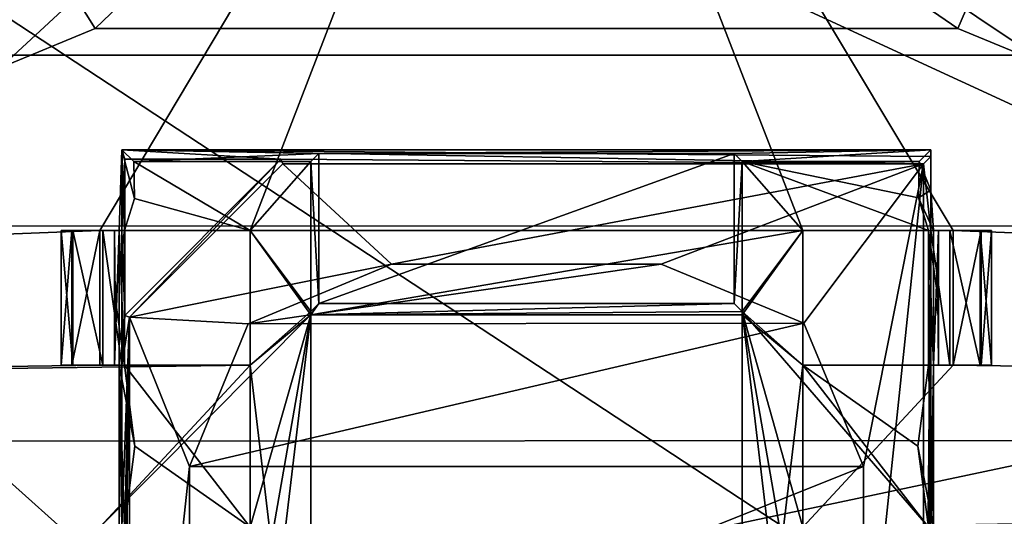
# Model space of a CAD drawing. Header units: millimetres. Extents: x -78 to 78, y -78 to 78.
# Tile 377 of 449: x -1.88 to 1.77, y 66.29 to 68.13. Entities that reach past the tile are written whole.
import ezdxf

# ---------------------------------------------------------------- set-up
doc = ezdxf.new("R2010")
doc.units = ezdxf.units.MM
doc.header["$LTSCALE"] = 41.718519
for name, color, linetype in [('10', 7, 'CONTINUOUS'), ('1041', 7, 'CONTINUOUS'), ('1058', 7, 'CONTINUOUS'), ('1077', 7, 'CONTINUOUS'), ('1128', 7, 'CONTINUOUS'), ('1745', 7, 'CONTINUOUS'), ('1769', 7, 'CONTINUOUS'), ('262', 7, 'CONTINUOUS'), ('2704', 7, 'CONTINUOUS'), ('2720', 7, 'CONTINUOUS'), ('2728', 7, 'CONTINUOUS'), ('2848', 7, 'CONTINUOUS'), ('2859', 7, 'CONTINUOUS'), ('2883', 7, 'CONTINUOUS'), ('2907', 7, 'CONTINUOUS'), ('2911', 7, 'CONTINUOUS'), ('2933', 7, 'CONTINUOUS'), ('2934', 7, 'CONTINUOUS'), ('2935', 7, 'CONTINUOUS'), ('2939', 7, 'CONTINUOUS'), ('2940', 7, 'CONTINUOUS'), ('2941', 7, 'CONTINUOUS'), ('2963', 7, 'CONTINUOUS'), ('2964', 7, 'CONTINUOUS'), ('2965', 7, 'CONTINUOUS'), ('2968', 7, 'CONTINUOUS'), ('2969', 7, 'CONTINUOUS'), ('2988', 7, 'CONTINUOUS'), ('2989', 7, 'CONTINUOUS'), ('2991', 7, 'CONTINUOUS'), ('3015', 7, 'CONTINUOUS'), ('3016', 7, 'CONTINUOUS'), ('3017', 7, 'CONTINUOUS'), ('3038', 7, 'CONTINUOUS'), ('3039', 7, 'CONTINUOUS'), ('3041', 7, 'CONTINUOUS'), ('3043', 7, 'CONTINUOUS'), ('3060', 7, 'CONTINUOUS'), ('3065', 7, 'CONTINUOUS'), ('3066', 7, 'CONTINUOUS'), ('3067', 7, 'CONTINUOUS'), ('3068', 7, 'CONTINUOUS'), ('3069', 7, 'CONTINUOUS'), ('3090', 7, 'CONTINUOUS'), ('3093', 7, 'CONTINUOUS'), ('3094', 7, 'CONTINUOUS'), ('3096', 7, 'CONTINUOUS'), ('3119', 7, 'CONTINUOUS'), ('3121', 7, 'CONTINUOUS'), ('3147', 7, 'CONTINUOUS'), ('3172', 7, 'CONTINUOUS'), ('3173', 7, 'CONTINUOUS'), ('985', 7, 'CONTINUOUS')]:
    doc.layers.add(name, color=color, linetype=linetype)

msp = doc.modelspace()

# ---------------------------------------------------------------- linework, layer by layer
at = {"layer": '10', "linetype": 'CONTINUOUS'}
for points in [[(-35.7207, 67.3652, -2), (-24.8716, 72.0796, -2), (12.9863, 67.3679, -2), (-35.7207, 67.3652, -2)], [(12.9863, 67.3679, -2), (-24.8716, 72.0796, -2), (13.9692, 69.1945, -2), (12.9863, 67.3679, -2)], [(12.1176, 64.5267, -2), (-35.7207, 67.3652, -2), (12.9863, 67.3679, -2), (12.1176, 64.5267, -2)], [(-2.1202, 62.1222, -2), (-35.7207, 67.3652, -2), (0, 63, -2), (-2.1202, 62.1222, -2)], [(0, 63, -2), (-35.7207, 67.3652, -2), (12.2508, 63.4403, -2), (0, 63, -2)], [(-35.7207, 67.3652, -2), (12.1176, 64.5267, -2), (12.5431, 64.3966, -2), (-35.7207, 67.3652, -2)], [(12.2508, 63.4403, -2), (-35.7207, 67.3652, -2), (12.5431, 64.3966, -2), (12.2508, 63.4403, -2)]]:
    msp.add_3dface(points, dxfattribs=at)
at = {"layer": '1041', "color": 7, "linetype": 'CONTINUOUS'}
for points in [[(1.6, 68.1, 22.2), (1.9535, 67.9535, 22.2), (1.6, 68.1, 23.2), (1.6, 68.1, 22.2)], [(1.6, 68.1, 23.2), (1.9535, 67.9535, 22.2), (1.9535, 67.9535, 23.2), (1.6, 68.1, 23.2)]]:
    msp.add_3dface(points, dxfattribs=at)
at = {"layer": '1058', "color": 7, "linetype": 'CONTINUOUS'}
for points in [[(-1.6, 68.1, 22.2), (1.6, 68.1, 22.2), (-1.6, 68.1, 23.2), (-1.6, 68.1, 22.2)], [(-1.6, 68.1, 23.2), (1.6, 68.1, 22.2), (1.6, 68.1, 23.2), (-1.6, 68.1, 23.2)]]:
    msp.add_3dface(points, dxfattribs=at)
at = {"layer": '1077', "color": 7, "linetype": 'CONTINUOUS'}
for points in [[(-1.9535, 67.9535, 22.2), (-1.6, 68.1, 22.2), (-1.9535, 67.9535, 23.2), (-1.9535, 67.9535, 22.2)], [(-1.9535, 67.9535, 23.2), (-1.6, 68.1, 22.2), (-1.6, 68.1, 23.2), (-1.9535, 67.9535, 23.2)]]:
    msp.add_3dface(points, dxfattribs=at)
at = {"layer": '1128', "color": 7, "linetype": 'CONTINUOUS'}
for points in [[(-4.0117, 71.9406, 22.2), (4.0117, 71.9406, 22.2), (1.9535, 67.9535, 22.2), (-4.0117, 71.9406, 22.2)], [(-1.9535, 67.9535, 22.2), (-4.0117, 71.9406, 22.2), (-1.6, 68.1, 22.2), (-1.9535, 67.9535, 22.2)], [(-1.6, 68.1, 22.2), (-4.0117, 71.9406, 22.2), (1.6, 68.1, 22.2), (-1.6, 68.1, 22.2)], [(1.6, 68.1, 22.2), (-4.0117, 71.9406, 22.2), (1.9535, 67.9535, 22.2), (1.6, 68.1, 22.2)]]:
    msp.add_3dface(points, dxfattribs=at)
at = {"layer": '1745', "linetype": 'CONTINUOUS'}
for points in [[(2.0882, 57.7341, 28.7), (-7.9703, 75.9162, 28.7), (-8.651, 57.1209, 28.7), (2.0882, 57.7341, 28.7)], [(15.8595, 74.6681, 28.7), (-7.9703, 75.9162, 28.7), (2.0882, 57.7341, 28.7), (15.8595, 74.6681, 28.7)]]:
    msp.add_3dface(points, dxfattribs=at)
at = {"layer": '1769', "linetype": 'CONTINUOUS'}
for points in [[(8.0269, 64.9432, 26.2), (-9.0657, 72.8331, 26.2), (-7.8026, 74.2075, 26.2), (8.0269, 64.9432, 26.2)], [(9.0657, 72.8331, 26.2), (8.0269, 64.9432, 26.2), (-7.8026, 74.2075, 26.2), (9.0657, 72.8331, 26.2)], [(-8.0269, 64.9432, 26.2), (-9.0657, 72.8331, 26.2), (5.3362, 59.9118, 26.2), (-8.0269, 64.9432, 26.2)], [(-9.0657, 72.8331, 26.2), (8.0269, 64.9432, 26.2), (7.1402, 62.1851, 26.2), (-9.0657, 72.8331, 26.2)], [(-9.0657, 72.8331, 26.2), (7.1402, 62.1851, 26.2), (5.3362, 59.9118, 26.2), (-9.0657, 72.8331, 26.2)]]:
    msp.add_3dface(points, dxfattribs=at)
at = {"layer": '262', "linetype": 'CONTINUOUS'}
for points in [[(-8.414, 69.4139, 2), (-9, 68, 2), (8.4139, 69.414, 2), (-8.414, 69.4139, 2)], [(8.4139, 69.414, 2), (-9, 68, 2), (9, 68, 2), (8.4139, 69.414, 2)], [(9, 68, 2), (-9, 68, 2), (-1.8654, 65.7022, 2), (9, 68, 2)], [(-1.8654, 65.7022, 2), (-9, 68, 2), (-4.8502, 63.531, 2), (-1.8654, 65.7022, 2)], [(1.8192, 65.7172, 2), (9, 68, 2), (-1.8654, 65.7022, 2), (1.8192, 65.7172, 2)]]:
    msp.add_3dface(points, dxfattribs=at)
at = {"layer": '2704', "linetype": 'CONTINUOUS'}
for points in [[(-0.0039, 69.9993, 21.67), (-21.6345, 66.5724, 21.67), (-1.5819, 67.35, 21.67), (-0.0039, 69.9993, 21.67)], [(-1.025, 67.35, 21.67), (-0.0039, 69.9993, 21.67), (-1.5819, 67.35, 21.67), (-1.025, 67.35, 21.67)], [(-0.0039, 69.9993, 21.67), (-1.025, 67.35, 21.67), (1.025, 67.35, 21.67), (-0.0039, 69.9993, 21.67)], [(21.6494, 66.5675, 21.67), (-0.0039, 69.9993, 21.67), (1.5819, 67.35, 21.67), (21.6494, 66.5675, 21.67)], [(1.5819, 67.35, 21.67), (-0.0039, 69.9993, 21.67), (1.025, 67.35, 21.67), (1.5819, 67.35, 21.67)], [(-1.5819, 67.35, 21.67), (-21.6345, 66.5724, 21.67), (-1.5819, 66.85, 21.67), (-1.5819, 67.35, 21.67)], [(-0.8, 67.0377, 21.67), (-1.025, 67.35, 21.67), (-1.025, 66.85, 21.67), (-0.8, 67.0377, 21.67)], [(-1.025, 67.35, 21.67), (-0.8, 67.0377, 21.67), (1.025, 67.35, 21.67), (-1.025, 67.35, 21.67)], [(-0.8, 67.0377, 21.67), (0.8, 67.0377, 21.67), (1.025, 67.35, 21.67), (-0.8, 67.0377, 21.67)], [(1.025, 67.35, 21.67), (0.8, 67.0377, 21.67), (1.025, 66.85, 21.67), (1.025, 67.35, 21.67)], [(21.6494, 66.5675, 21.67), (1.5819, 67.35, 21.67), (1.5819, 66.85, 21.67), (21.6494, 66.5675, 21.67)], [(-0.8, 67.0377, 21.67), (-1.025, 66.85, 21.67), (-1.5819, 66.25, 21.67), (-0.8, 67.0377, 21.67)], [(-1.025, 66.25, 21.67), (-0.8, 67.0377, 21.67), (-1.5819, 66.25, 21.67), (-1.025, 66.25, 21.67)], [(-0.8, 64.9622, 21.67), (-0.8, 67.0377, 21.67), (-1.025, 65.15, 21.67), (-0.8, 64.9622, 21.67)], [(-1.025, 65.15, 21.67), (-0.8, 67.0377, 21.67), (-1.025, 65.75, 21.67), (-1.025, 65.15, 21.67)], [(-1.025, 65.75, 21.67), (-0.8, 67.0377, 21.67), (-1.025, 66.25, 21.67), (-1.025, 65.75, 21.67)], [(0.8, 67.0377, 21.67), (0.8, 64.9622, 21.67), (1.025, 66.85, 21.67), (0.8, 67.0377, 21.67)], [(-1.5819, 66.85, 21.67), (-21.6345, 66.5724, 21.67), (-1.025, 66.85, 21.67), (-1.5819, 66.85, 21.67)], [(-1.025, 66.85, 21.67), (-21.6345, 66.5724, 21.67), (-1.5819, 66.25, 21.67), (-1.025, 66.85, 21.67)], [(0.8, 64.9622, 21.67), (1.025, 66.25, 21.67), (1.025, 66.85, 21.67), (0.8, 64.9622, 21.67)], [(1.025, 66.25, 21.67), (21.6494, 66.5675, 21.67), (1.5819, 66.85, 21.67), (1.025, 66.25, 21.67)], [(1.025, 66.85, 21.67), (1.025, 66.25, 21.67), (1.5819, 66.85, 21.67), (1.025, 66.85, 21.67)], [(-1.5819, 66.25, 21.67), (-21.6345, 66.5724, 21.67), (-15.9035, 65.4645, 21.67), (-1.5819, 66.25, 21.67)], [(1.5819, 66.25, 21.67), (21.6494, 66.5675, 21.67), (1.025, 66.25, 21.67), (1.5819, 66.25, 21.67)], [(1.5819, 65.75, 21.67), (21.6494, 66.5675, 21.67), (1.5819, 66.25, 21.67), (1.5819, 65.75, 21.67)], [(21.6494, 66.5675, 21.67), (1.5819, 65.75, 21.67), (15.9035, 65.4645, 21.67), (21.6494, 66.5675, 21.67)]]:
    msp.add_3dface(points, dxfattribs=at)
at = {"layer": '2720', "linetype": 'CONTINUOUS'}
for points in [[(-21.6495, 66.5675, 20.074), (0.0038, 69.9993, 20.074), (21.6343, 66.5724, 20.074), (-21.6495, 66.5675, 20.074)], [(-21.6495, 66.5675, 20.074), (21.6343, 66.5724, 20.074), (10.8681, 61.5473, 20.074), (-21.6495, 66.5675, 20.074)], [(-10.8403, 61.5523, 20.074), (-21.6495, 66.5675, 20.074), (10.8681, 61.5473, 20.074), (-10.8403, 61.5523, 20.074)]]:
    msp.add_3dface(points, dxfattribs=at)
at = {"layer": '2728', "linetype": 'CONTINUOUS'}
for points in [[(-21.6345, 66.5724, 21.67), (-0.0039, 69.9993, 21.67), (-21.6495, 66.5675, 20.074), (-21.6345, 66.5724, 21.67)], [(-21.6495, 66.5675, 20.074), (-0.0039, 69.9993, 21.67), (0.0038, 69.9993, 20.074), (-21.6495, 66.5675, 20.074)], [(-0.0039, 69.9993, 21.67), (21.6494, 66.5675, 21.67), (0.0038, 69.9993, 20.074), (-0.0039, 69.9993, 21.67)], [(0.0038, 69.9993, 20.074), (21.6494, 66.5675, 21.67), (21.6343, 66.5724, 20.074), (0.0038, 69.9993, 20.074)]]:
    msp.add_3dface(points, dxfattribs=at)
at = {"layer": '2848', "linetype": 'CONTINUOUS'}
for points in [[(0.8, 64.95, 21.845), (0.8, 67.0377, 21.67), (0.8, 67.05, 21.845), (0.8, 64.95, 21.845)], [(0.8, 64.9622, 21.67), (0.8, 67.0377, 21.67), (0.8, 64.95, 21.845), (0.8, 64.9622, 21.67)]]:
    msp.add_3dface(points, dxfattribs=at)
at = {"layer": '2859', "linetype": 'CONTINUOUS'}
for points in [[(-0.8, 67.0377, 21.67), (-0.8, 64.9622, 21.67), (-0.8, 67.05, 21.845), (-0.8, 67.0377, 21.67)], [(-0.8, 64.9622, 21.67), (-0.8, 64.95, 21.845), (-0.8, 67.05, 21.845), (-0.8, 64.9622, 21.67)]]:
    msp.add_3dface(points, dxfattribs=at)
at = {"layer": '2883', "linetype": 'CONTINUOUS'}
for points in [[(0.8, 67.05, 21.845), (-0.8, 67.0377, 21.67), (0.7703, 67.0797, 22.27), (0.8, 67.05, 21.845)], [(-0.8, 67.0377, 21.67), (-0.8, 67.05, 21.845), (-0.7703, 67.0797, 22.27), (-0.8, 67.0377, 21.67)], [(0.7703, 67.0797, 22.27), (-0.8, 67.0377, 21.67), (-0.7703, 67.0797, 22.27), (0.7703, 67.0797, 22.27)], [(0.8, 67.0377, 21.67), (-0.8, 67.0377, 21.67), (0.8, 67.05, 21.845), (0.8, 67.0377, 21.67)]]:
    msp.add_3dface(points, dxfattribs=at)
at = {"layer": '2907', "linetype": 'CONTINUOUS'}
for points in [[(-1.025, 66.85, 21.67), (-1.025, 67.35, 21.67), (-1.025, 66.85, 21.845), (-1.025, 66.85, 21.67)], [(-1.025, 67.35, 21.67), (-1.025, 67.35, 21.845), (-1.025, 66.85, 21.845), (-1.025, 67.35, 21.67)]]:
    msp.add_3dface(points, dxfattribs=at)
at = {"layer": '2911', "linetype": 'CONTINUOUS'}
for points in [[(0.8, 67.6062, 21.845), (0.7703, 67.0797, 22.27), (0.7703, 67.636, 22.27), (0.8, 67.6062, 21.845)], [(0.8, 67.05, 21.845), (0.7703, 67.0797, 22.27), (0.8, 67.6062, 21.845), (0.8, 67.05, 21.845)]]:
    msp.add_3dface(points, dxfattribs=at)
at = {"layer": '2933', "linetype": 'CONTINUOUS'}
for points in [[(1.5819, 66.85, 21.67), (1.5819, 67.35, 21.67), (1.6862, 67.35, 21.7623), (1.5819, 66.85, 21.67)], [(1.6861, 66.85, 21.7623), (1.5819, 66.85, 21.67), (1.6862, 67.35, 21.7623), (1.6861, 66.85, 21.7623)], [(1.725, 66.85, 21.896), (1.6861, 66.85, 21.7623), (1.725, 67.35, 21.896), (1.725, 66.85, 21.896)], [(1.725, 67.35, 21.896), (1.6861, 66.85, 21.7623), (1.6862, 67.35, 21.7623), (1.725, 67.35, 21.896)]]:
    msp.add_3dface(points, dxfattribs=at)
at = {"layer": '2934', "linetype": 'CONTINUOUS'}
for points in [[(-1.4909, 66.85, 21.8612), (-1.725, 66.85, 21.896), (-1.6862, 66.85, 21.7623), (-1.4909, 66.85, 21.8612)], [(-1.725, 66.85, 21.896), (-1.4909, 66.85, 21.8612), (-1.5281, 66.85, 22.1544), (-1.725, 66.85, 21.896)], [(-1.725, 66.85, 22.421), (-1.725, 66.85, 21.896), (-1.5281, 66.85, 22.1544), (-1.725, 66.85, 22.421)], [(-1.6828, 66.85, 22.5598), (-1.725, 66.85, 22.421), (-1.5099, 66.85, 22.4493), (-1.6828, 66.85, 22.5598)], [(-1.5099, 66.85, 22.4493), (-1.725, 66.85, 22.421), (-1.5281, 66.85, 22.1544), (-1.5099, 66.85, 22.4493)], [(-1.5819, 66.85, 21.67), (-1.025, 66.85, 21.845), (-1.6862, 66.85, 21.7623), (-1.5819, 66.85, 21.67)], [(-1.025, 66.85, 21.845), (-1.4909, 66.85, 21.8612), (-1.6862, 66.85, 21.7623), (-1.025, 66.85, 21.845)], [(-1.5, 66.85, 22.6698), (-1.5707, 66.85, 22.652), (-1.6828, 66.85, 22.5598), (-1.5, 66.85, 22.6698)], [(-1.5, 66.85, 22.6698), (-1.6828, 66.85, 22.5598), (-1.5099, 66.85, 22.4493), (-1.5, 66.85, 22.6698)], [(-1.5819, 66.85, 21.67), (-1.025, 66.85, 21.67), (-1.025, 66.85, 21.845), (-1.5819, 66.85, 21.67)]]:
    msp.add_3dface(points, dxfattribs=at)
at = {"layer": '2935', "linetype": 'CONTINUOUS'}
for points in [[(-1.5281, 67.35, 22.1557), (-1.4907, 67.35, 21.8612), (-1.725, 67.35, 21.896), (-1.5281, 67.35, 22.1557)], [(-1.725, 67.35, 21.896), (-1.4907, 67.35, 21.8612), (-1.6861, 67.35, 21.7623), (-1.725, 67.35, 21.896)], [(-1.5099, 67.35, 22.4493), (-1.5281, 67.35, 22.1557), (-1.725, 67.35, 22.421), (-1.5099, 67.35, 22.4493)], [(-1.6828, 67.35, 22.5598), (-1.5099, 67.35, 22.4493), (-1.725, 67.35, 22.421), (-1.6828, 67.35, 22.5598)], [(-1.725, 67.35, 22.421), (-1.5281, 67.35, 22.1557), (-1.725, 67.35, 21.896), (-1.725, 67.35, 22.421)], [(-1.025, 67.35, 21.67), (-1.5819, 67.35, 21.67), (-1.6861, 67.35, 21.7623), (-1.025, 67.35, 21.67)], [(-1.025, 67.35, 21.845), (-1.025, 67.35, 21.67), (-1.6861, 67.35, 21.7623), (-1.025, 67.35, 21.845)], [(-1.4907, 67.35, 21.8612), (-1.025, 67.35, 21.845), (-1.6861, 67.35, 21.7623), (-1.4907, 67.35, 21.8612)], [(-1.5707, 67.35, 22.652), (-1.5099, 67.35, 22.4493), (-1.6828, 67.35, 22.5598), (-1.5707, 67.35, 22.652)], [(-1.5, 67.35, 22.6698), (-1.5099, 67.35, 22.4493), (-1.5707, 67.35, 22.652), (-1.5, 67.35, 22.6698)]]:
    msp.add_3dface(points, dxfattribs=at)
at = {"layer": '2939', "linetype": 'CONTINUOUS'}
for points in [[(0.7703, 67.0797, 22.27), (-0.7703, 67.0797, 22.27), (0.7703, 67.636, 22.27), (0.7703, 67.0797, 22.27)], [(0.7703, 67.636, 22.27), (-0.7703, 67.0797, 22.27), (-0.7703, 67.636, 22.27), (0.7703, 67.636, 22.27)]]:
    msp.add_3dface(points, dxfattribs=at)
at = {"layer": '2940', "linetype": 'CONTINUOUS'}
for points in [[(-1.4563, 67.6062, 21.845), (-0.8, 67.6062, 21.845), (-1.025, 67.35, 21.845), (-1.4563, 67.6062, 21.845)], [(-1.4541, 67.4689, 21.845), (-1.4563, 67.6062, 21.845), (-1.025, 67.35, 21.845), (-1.4541, 67.4689, 21.845)], [(-0.8, 67.6062, 21.845), (-0.8, 67.05, 21.845), (-1.025, 67.35, 21.845), (-0.8, 67.6062, 21.845)], [(-1.4907, 67.35, 21.8612), (-1.4541, 67.4689, 21.845), (-1.025, 67.35, 21.845), (-1.4907, 67.35, 21.8612)], [(-1.025, 67.35, 21.845), (-0.8, 67.05, 21.845), (-1.025, 66.85, 21.845), (-1.025, 67.35, 21.845)], [(-0.8, 67.05, 21.845), (-0.8, 64.95, 21.845), (-1.025, 66.85, 21.845), (-0.8, 67.05, 21.845)], [(-1.4909, 66.85, 21.8612), (-1.025, 66.85, 21.845), (-1.025, 66.25, 21.845), (-1.4909, 66.85, 21.8612)], [(-1.452, 66.55, 21.845), (-1.4909, 66.85, 21.8612), (-1.025, 66.25, 21.845), (-1.452, 66.55, 21.845)], [(-1.025, 66.85, 21.845), (-0.8, 64.95, 21.845), (-1.025, 66.25, 21.845), (-1.025, 66.85, 21.845)], [(-1.4907, 66.25, 21.845), (-1.452, 66.55, 21.845), (-1.025, 66.25, 21.845), (-1.4907, 66.25, 21.845)]]:
    msp.add_3dface(points, dxfattribs=at)
at = {"layer": '2941', "linetype": 'CONTINUOUS'}
for points in [[(1.025, 67.35, 21.845), (0.8, 67.05, 21.845), (0.8, 67.6062, 21.845), (1.025, 67.35, 21.845)], [(1.4563, 67.6062, 21.845), (1.4541, 67.471, 21.845), (0.8, 67.6062, 21.845), (1.4563, 67.6062, 21.845)], [(1.4541, 67.471, 21.845), (1.4909, 67.35, 21.845), (0.8, 67.6062, 21.845), (1.4541, 67.471, 21.845)], [(1.4909, 67.35, 21.845), (1.025, 67.35, 21.845), (0.8, 67.6062, 21.845), (1.4909, 67.35, 21.845)], [(1.025, 66.85, 21.845), (0.8, 67.05, 21.845), (1.025, 67.35, 21.845), (1.025, 66.85, 21.845)], [(0.8, 64.95, 21.845), (0.8, 67.05, 21.845), (1.025, 65.15, 21.845), (0.8, 64.95, 21.845)], [(0.8, 67.05, 21.845), (1.4909, 66.25, 21.8612), (1.025, 66.25, 21.845), (0.8, 67.05, 21.845)], [(1.4909, 66.25, 21.8612), (0.8, 67.05, 21.845), (1.025, 66.85, 21.845), (1.4909, 66.25, 21.8612)], [(1.025, 65.15, 21.845), (0.8, 67.05, 21.845), (1.025, 65.75, 21.845), (1.025, 65.15, 21.845)], [(1.025, 65.75, 21.845), (0.8, 67.05, 21.845), (1.025, 66.25, 21.845), (1.025, 65.75, 21.845)], [(1.4907, 66.85, 21.845), (1.452, 66.5499, 21.845), (1.025, 66.85, 21.845), (1.4907, 66.85, 21.845)], [(1.452, 66.5499, 21.845), (1.4909, 66.25, 21.8612), (1.025, 66.85, 21.845), (1.452, 66.5499, 21.845)]]:
    msp.add_3dface(points, dxfattribs=at)
at = {"layer": '2963', "linetype": 'CONTINUOUS'}
for points in [[(1.025, 66.85, 21.67), (1.5819, 66.85, 21.67), (1.6861, 66.85, 21.7623), (1.025, 66.85, 21.67)], [(1.025, 66.85, 21.845), (1.025, 66.85, 21.67), (1.6861, 66.85, 21.7623), (1.025, 66.85, 21.845)], [(1.4907, 66.85, 21.845), (1.025, 66.85, 21.845), (1.6861, 66.85, 21.7623), (1.4907, 66.85, 21.845)], [(1.5281, 66.85, 22.1557), (1.4907, 66.85, 21.845), (1.725, 66.85, 21.896), (1.5281, 66.85, 22.1557)], [(1.725, 66.85, 21.896), (1.4907, 66.85, 21.845), (1.6861, 66.85, 21.7623), (1.725, 66.85, 21.896)], [(1.5, 66.85, 22.6698), (1.5099, 66.85, 22.4493), (1.5707, 66.85, 22.652), (1.5, 66.85, 22.6698)], [(1.5099, 66.85, 22.4493), (1.5281, 66.85, 22.1557), (1.725, 66.85, 22.421), (1.5099, 66.85, 22.4493)], [(1.5707, 66.85, 22.652), (1.5099, 66.85, 22.4493), (1.6828, 66.85, 22.5598), (1.5707, 66.85, 22.652)], [(1.6828, 66.85, 22.5598), (1.5099, 66.85, 22.4493), (1.725, 66.85, 22.421), (1.6828, 66.85, 22.5598)], [(1.725, 66.85, 22.421), (1.5281, 66.85, 22.1557), (1.725, 66.85, 21.896), (1.725, 66.85, 22.421)]]:
    msp.add_3dface(points, dxfattribs=at)
at = {"layer": '2964', "linetype": 'CONTINUOUS'}
for points in [[(1.5819, 67.35, 21.67), (1.025, 67.35, 21.67), (1.025, 67.35, 21.845), (1.5819, 67.35, 21.67)], [(1.5819, 67.35, 21.67), (1.025, 67.35, 21.845), (1.6862, 67.35, 21.7623), (1.5819, 67.35, 21.67)], [(1.025, 67.35, 21.845), (1.4909, 67.35, 21.845), (1.6862, 67.35, 21.7623), (1.025, 67.35, 21.845)], [(1.4909, 67.35, 21.845), (1.725, 67.35, 21.896), (1.6862, 67.35, 21.7623), (1.4909, 67.35, 21.845)], [(1.725, 67.35, 21.896), (1.4909, 67.35, 21.845), (1.5281, 67.35, 22.1542), (1.725, 67.35, 21.896)], [(1.5099, 67.35, 22.4493), (1.5, 67.35, 22.6698), (1.6828, 67.35, 22.5598), (1.5099, 67.35, 22.4493)], [(1.6828, 67.35, 22.5598), (1.5, 67.35, 22.6698), (1.5707, 67.35, 22.652), (1.6828, 67.35, 22.5598)], [(1.725, 67.35, 22.421), (1.5099, 67.35, 22.4493), (1.6828, 67.35, 22.5598), (1.725, 67.35, 22.421)], [(1.5099, 67.35, 22.4493), (1.725, 67.35, 22.421), (1.5281, 67.35, 22.1542), (1.5099, 67.35, 22.4493)], [(1.725, 67.35, 22.421), (1.725, 67.35, 21.896), (1.5281, 67.35, 22.1542), (1.725, 67.35, 22.421)]]:
    msp.add_3dface(points, dxfattribs=at)
at = {"layer": '2965', "linetype": 'CONTINUOUS'}
for points in [[(-1.725, 67.35, 21.896), (-1.6861, 67.35, 21.7623), (-1.725, 66.85, 21.896), (-1.725, 67.35, 21.896)], [(-1.725, 66.85, 21.896), (-1.6861, 67.35, 21.7623), (-1.6862, 66.85, 21.7623), (-1.725, 66.85, 21.896)], [(-1.5819, 67.35, 21.67), (-1.5819, 66.85, 21.67), (-1.6862, 66.85, 21.7623), (-1.5819, 67.35, 21.67)], [(-1.6861, 67.35, 21.7623), (-1.5819, 67.35, 21.67), (-1.6862, 66.85, 21.7623), (-1.6861, 67.35, 21.7623)]]:
    msp.add_3dface(points, dxfattribs=at)
at = {"layer": '2968', "linetype": 'CONTINUOUS'}
for points in [[(-0.7703, 67.0797, 22.27), (-0.8, 67.6062, 21.845), (-0.7703, 67.636, 22.27), (-0.7703, 67.0797, 22.27)], [(-0.7703, 67.0797, 22.27), (-0.8, 67.05, 21.845), (-0.8, 67.6062, 21.845), (-0.7703, 67.0797, 22.27)]]:
    msp.add_3dface(points, dxfattribs=at)
at = {"layer": '2969', "linetype": 'CONTINUOUS'}
for points in [[(-1.4563, 67.6062, 21.845), (-1.5, 67.65, 22.47), (-0.7703, 67.636, 22.27), (-1.4563, 67.6062, 21.845)], [(-1.5, 67.65, 22.47), (1.5, 67.65, 22.47), (-0.7703, 67.636, 22.27), (-1.5, 67.65, 22.47)], [(-0.8, 67.6062, 21.845), (-1.4563, 67.6062, 21.845), (-0.7703, 67.636, 22.27), (-0.8, 67.6062, 21.845)], [(1.5, 67.65, 22.47), (0.7703, 67.636, 22.27), (-0.7703, 67.636, 22.27), (1.5, 67.65, 22.47)], [(1.5, 67.65, 22.47), (0.8, 67.6062, 21.845), (0.7703, 67.636, 22.27), (1.5, 67.65, 22.47)], [(1.5, 67.65, 22.47), (1.4563, 67.6062, 21.845), (0.8, 67.6062, 21.845), (1.5, 67.65, 22.47)]]:
    msp.add_3dface(points, dxfattribs=at)
at = {"layer": '2988', "linetype": 'CONTINUOUS'}
for points in [[(1.025, 67.35, 21.67), (1.025, 66.85, 21.67), (1.025, 67.35, 21.845), (1.025, 67.35, 21.67)], [(1.025, 66.85, 21.67), (1.025, 66.85, 21.845), (1.025, 67.35, 21.845), (1.025, 66.85, 21.67)]]:
    msp.add_3dface(points, dxfattribs=at)
at = {"layer": '2989', "linetype": 'CONTINUOUS'}
for points in [[(-1.725, 67.35, 22.421), (-1.725, 67.35, 21.896), (-1.725, 66.85, 22.421), (-1.725, 67.35, 22.421)], [(-1.725, 67.35, 21.896), (-1.725, 66.85, 21.896), (-1.725, 66.85, 22.421), (-1.725, 67.35, 21.896)]]:
    msp.add_3dface(points, dxfattribs=at)
at = {"layer": '2991', "linetype": 'CONTINUOUS'}
for points in [[(1.5, 67.65, 22.47), (1.4993, 67.5, 22.46), (1.4563, 67.6062, 21.845), (1.5, 67.65, 22.47)], [(1.4563, 67.6062, 21.845), (1.4993, 67.5, 22.46), (1.4541, 67.471, 21.845), (1.4563, 67.6062, 21.845)], [(1.4993, 67.5, 22.46), (1.5099, 67.35, 22.4493), (1.4541, 67.471, 21.845), (1.4993, 67.5, 22.46)], [(1.4541, 67.471, 21.845), (1.5099, 67.35, 22.4493), (1.4909, 67.35, 21.845), (1.4541, 67.471, 21.845)], [(1.4909, 67.35, 21.845), (1.5099, 66.85, 22.4493), (1.4907, 66.85, 21.845), (1.4909, 67.35, 21.845)], [(1.5099, 67.35, 22.4493), (1.5099, 66.85, 22.4493), (1.4909, 67.35, 21.845), (1.5099, 67.35, 22.4493)], [(1.4907, 66.85, 21.845), (1.5099, 66.25, 22.4493), (1.452, 66.5499, 21.845), (1.4907, 66.85, 21.845)], [(1.5099, 66.85, 22.4493), (1.5099, 66.25, 22.4493), (1.4907, 66.85, 21.845), (1.5099, 66.85, 22.4493)], [(1.452, 66.5499, 21.845), (1.5099, 66.25, 22.4493), (1.4909, 66.25, 21.8612), (1.452, 66.5499, 21.845)]]:
    msp.add_3dface(points, dxfattribs=at)
at = {"layer": '3015', "linetype": 'CONTINUOUS'}
for points in [[(1.5281, 67.35, 22.1542), (1.4909, 67.35, 21.845), (1.525, 67.1, 21.9003), (1.5281, 67.35, 22.1542)], [(1.5099, 66.85, 22.4493), (1.5099, 67.35, 22.4493), (1.5281, 67.35, 22.1542), (1.5099, 66.85, 22.4493)], [(1.5281, 66.85, 22.1557), (1.5099, 66.85, 22.4493), (1.5281, 67.35, 22.1542), (1.5281, 66.85, 22.1557)], [(1.5281, 66.85, 22.1557), (1.5281, 67.35, 22.1542), (1.525, 67.1, 21.9003), (1.5281, 66.85, 22.1557)], [(1.4907, 66.85, 21.845), (1.5281, 66.85, 22.1557), (1.525, 67.1, 21.9003), (1.4907, 66.85, 21.845)]]:
    msp.add_3dface(points, dxfattribs=at)
at = {"layer": '3016', "linetype": 'CONTINUOUS'}
for points in [[(1.725, 66.85, 22.421), (1.725, 66.85, 21.896), (1.725, 67.35, 22.421), (1.725, 66.85, 22.421)], [(1.725, 66.85, 21.896), (1.725, 67.35, 21.896), (1.725, 67.35, 22.421), (1.725, 66.85, 21.896)]]:
    msp.add_3dface(points, dxfattribs=at)
at = {"layer": '3017', "linetype": 'CONTINUOUS'}
for points in [[(-1.6828, 67.35, 22.5598), (-1.725, 67.35, 22.421), (-1.6828, 66.85, 22.5598), (-1.6828, 67.35, 22.5598)], [(-1.725, 67.35, 22.421), (-1.725, 66.85, 22.421), (-1.6828, 66.85, 22.5598), (-1.725, 67.35, 22.421)], [(-1.5707, 67.35, 22.652), (-1.6828, 67.35, 22.5598), (-1.5707, 66.85, 22.652), (-1.5707, 67.35, 22.652)], [(-1.5707, 66.85, 22.652), (-1.6828, 67.35, 22.5598), (-1.6828, 66.85, 22.5598), (-1.5707, 66.85, 22.652)]]:
    msp.add_3dface(points, dxfattribs=at)
at = {"layer": '3038', "linetype": 'CONTINUOUS'}
for points in [[(-1.5, 67.35, 22.6698), (-1.5707, 67.35, 22.652), (-1.5, 66.85, 22.6698), (-1.5, 67.35, 22.6698)], [(-1.5707, 67.35, 22.652), (-1.5707, 66.85, 22.652), (-1.5, 66.85, 22.6698), (-1.5707, 67.35, 22.652)]]:
    msp.add_3dface(points, dxfattribs=at)
at = {"layer": '3039', "linetype": 'CONTINUOUS'}
for points in [[(-1.4907, 67.35, 21.8612), (-1.5281, 67.35, 22.1557), (-1.525, 67.1, 21.9003), (-1.4907, 67.35, 21.8612)], [(-1.5281, 67.35, 22.1557), (-1.5099, 67.35, 22.4493), (-1.5281, 66.85, 22.1544), (-1.5281, 67.35, 22.1557)], [(-1.5099, 67.35, 22.4493), (-1.5099, 66.85, 22.4493), (-1.5281, 66.85, 22.1544), (-1.5099, 67.35, 22.4493)], [(-1.5281, 67.35, 22.1557), (-1.5281, 66.85, 22.1544), (-1.525, 67.1, 21.9003), (-1.5281, 67.35, 22.1557)], [(-1.5281, 66.85, 22.1544), (-1.4909, 66.85, 21.8612), (-1.525, 67.1, 21.9003), (-1.5281, 66.85, 22.1544)]]:
    msp.add_3dface(points, dxfattribs=at)
at = {"layer": '3041', "linetype": 'CONTINUOUS'}
for points in [[(1.5, 66.85, 22.6698), (1.5, 66.25, 22.6698), (1.5099, 66.85, 22.4493), (1.5, 66.85, 22.6698)], [(1.5, 66.25, 22.6698), (1.5099, 66.25, 22.4493), (1.5099, 66.85, 22.4493), (1.5, 66.25, 22.6698)]]:
    msp.add_3dface(points, dxfattribs=at)
at = {"layer": '3043', "linetype": 'CONTINUOUS'}
for points in [[(-1.5, 67.65, 22.47), (-1.4907, 67.35, 21.8612), (-1.5099, 67.35, 22.4493), (-1.5, 67.65, 22.47)], [(-1.4563, 67.6062, 21.845), (-1.4541, 67.4689, 21.845), (-1.5, 67.65, 22.47), (-1.4563, 67.6062, 21.845)], [(-1.4541, 67.4689, 21.845), (-1.4907, 67.35, 21.8612), (-1.5, 67.65, 22.47), (-1.4541, 67.4689, 21.845)], [(-1.4907, 67.35, 21.8612), (-1.4909, 66.85, 21.8612), (-1.5099, 67.35, 22.4493), (-1.4907, 67.35, 21.8612)], [(-1.5099, 67.35, 22.4493), (-1.4909, 66.85, 21.8612), (-1.5099, 66.85, 22.4493), (-1.5099, 67.35, 22.4493)], [(-1.4909, 66.85, 21.8612), (-1.452, 66.55, 21.845), (-1.5099, 66.85, 22.4493), (-1.4909, 66.85, 21.8612)], [(-1.452, 66.55, 21.845), (-1.4907, 66.25, 21.845), (-1.5099, 66.85, 22.4493), (-1.452, 66.55, 21.845)], [(-1.5099, 66.85, 22.4493), (-1.4907, 66.25, 21.845), (-1.5099, 66.25, 22.4513), (-1.5099, 66.85, 22.4493)]]:
    msp.add_3dface(points, dxfattribs=at)
at = {"layer": '3060', "linetype": 'CONTINUOUS'}
for points in [[(-1.5, 66.25, 22.6698), (-1.5, 66.85, 22.6698), (-1.5099, 66.25, 22.4513), (-1.5, 66.25, 22.6698)], [(-1.5, 66.85, 22.6698), (-1.5099, 66.85, 22.4493), (-1.5099, 66.25, 22.4513), (-1.5, 66.85, 22.6698)]]:
    msp.add_3dface(points, dxfattribs=at)
at = {"layer": '3065', "linetype": 'CONTINUOUS'}
msp.add_3dface([(1.4909, 67.35, 21.845), (1.4907, 66.85, 21.845), (1.525, 67.1, 21.9003), (1.4909, 67.35, 21.845)], dxfattribs=at)
at = {"layer": '3066', "linetype": 'CONTINUOUS'}
for points in [[(1.5707, 66.85, 22.652), (1.6828, 66.85, 22.5598), (1.5707, 67.35, 22.652), (1.5707, 66.85, 22.652)], [(1.6828, 66.85, 22.5598), (1.6828, 67.35, 22.5598), (1.5707, 67.35, 22.652), (1.6828, 66.85, 22.5598)], [(1.6828, 66.85, 22.5598), (1.725, 66.85, 22.421), (1.6828, 67.35, 22.5598), (1.6828, 66.85, 22.5598)], [(1.725, 66.85, 22.421), (1.725, 67.35, 22.421), (1.6828, 67.35, 22.5598), (1.725, 66.85, 22.421)]]:
    msp.add_3dface(points, dxfattribs=at)
at = {"layer": '3067', "linetype": 'CONTINUOUS'}
msp.add_3dface([(-1.4909, 66.85, 21.8612), (-1.4907, 67.35, 21.8612), (-1.525, 67.1, 21.9003), (-1.4909, 66.85, 21.8612)], dxfattribs=at)
at = {"layer": '3068', "linetype": 'CONTINUOUS'}
for points in [[(-1.5, 67.35, 22.6698), (-1.5, 67.65, 22.67), (-1.5099, 67.35, 22.4493), (-1.5, 67.35, 22.6698)], [(-1.5, 67.65, 22.67), (-1.5, 67.65, 22.47), (-1.5099, 67.35, 22.4493), (-1.5, 67.65, 22.67)]]:
    msp.add_3dface(points, dxfattribs=at)
at = {"layer": '3069', "linetype": 'CONTINUOUS'}
for points in [[(1.5, 67.625, 22.67), (1.4721, 67.597, 23.47), (1.5, 67.35, 22.6698), (1.5, 67.625, 22.67)], [(1.4721, 67.597, 23.47), (1.4721, 64.4029, 23.47), (1.5, 67.35, 22.6698), (1.4721, 67.597, 23.47)], [(1.5, 67.35, 22.6698), (1.4721, 64.4029, 23.47), (1.5, 66.85, 22.6698), (1.5, 67.35, 22.6698)], [(1.5, 66.85, 22.6698), (1.4721, 64.4029, 23.47), (1.5, 66.25, 22.6698), (1.5, 66.85, 22.6698)]]:
    msp.add_3dface(points, dxfattribs=at)
at = {"layer": '3090', "linetype": 'CONTINUOUS'}
for points in [[(-1.5, 67.65, 22.67), (-1.5, 67.35, 22.6698), (-1.4895, 67.6145, 22.97), (-1.5, 67.65, 22.67)], [(-1.4895, 67.6145, 22.97), (-1.5, 67.35, 22.6698), (-1.4895, 67.0354, 22.97), (-1.4895, 67.6145, 22.97)], [(-1.5, 67.35, 22.6698), (-1.5, 66.85, 22.6698), (-1.4895, 67.0354, 22.97), (-1.5, 67.35, 22.6698)], [(-1.5, 66.85, 22.6698), (-1.4721, 67.0282, 23.47), (-1.4895, 67.0354, 22.97), (-1.5, 66.85, 22.6698)], [(-1.5, 65.15, 22.6698), (-1.5, 64.65, 22.6698), (-1.4721, 67.0282, 23.47), (-1.5, 65.15, 22.6698)], [(-1.5, 65.15, 22.6698), (-1.4721, 67.0282, 23.47), (-1.5, 65.75, 22.6698), (-1.5, 65.15, 22.6698)], [(-1.4721, 67.0282, 23.47), (-1.5, 64.65, 22.6698), (-1.4721, 64.4029, 23.47), (-1.4721, 67.0282, 23.47)], [(-1.5, 65.75, 22.6698), (-1.4721, 67.0282, 23.47), (-1.5, 66.25, 22.6698), (-1.5, 65.75, 22.6698)], [(-1.5, 66.25, 22.6698), (-1.4721, 67.0282, 23.47), (-1.5, 66.85, 22.6698), (-1.5, 66.25, 22.6698)]]:
    msp.add_3dface(points, dxfattribs=at)
at = {"layer": '3093', "linetype": 'CONTINUOUS'}
for points in [[(1.5, 66.85, 22.6698), (1.5707, 66.85, 22.652), (1.5, 67.35, 22.6698), (1.5, 66.85, 22.6698)], [(1.5707, 66.85, 22.652), (1.5707, 67.35, 22.652), (1.5, 67.35, 22.6698), (1.5707, 66.85, 22.652)]]:
    msp.add_3dface(points, dxfattribs=at)
at = {"layer": '3094', "linetype": 'CONTINUOUS'}
for points in [[(1.5, 67.65, 22.47), (1.5, 67.35, 22.6698), (1.4993, 67.5, 22.46), (1.5, 67.65, 22.47)], [(1.5, 67.625, 22.67), (1.5, 67.35, 22.6698), (1.5, 67.65, 22.47), (1.5, 67.625, 22.67)], [(1.4993, 67.5, 22.46), (1.5, 67.35, 22.6698), (1.5099, 67.35, 22.4493), (1.4993, 67.5, 22.46)]]:
    msp.add_3dface(points, dxfattribs=at)
at = {"layer": '3096', "linetype": 'CONTINUOUS'}
for points in [[(-1.5, 67.65, 22.67), (1.5, 67.625, 22.67), (-1.5, 67.65, 22.47), (-1.5, 67.65, 22.67)], [(-1.5, 67.65, 22.47), (1.5, 67.625, 22.67), (1.5, 67.65, 22.47), (-1.5, 67.65, 22.47)]]:
    msp.add_3dface(points, dxfattribs=at)
at = {"layer": '3119', "linetype": 'CONTINUOUS'}
for points in [[(-0.9032, 67.597, 23.47), (-1.4721, 67.0282, 23.47), (-0.5, 67.225, 23.47), (-0.9032, 67.597, 23.47)], [(1.4721, 67.597, 23.47), (-0.9032, 67.597, 23.47), (-0.5, 67.225, 23.47), (1.4721, 67.597, 23.47)], [(0.5, 67.225, 23.47), (1.4721, 67.597, 23.47), (-0.5, 67.225, 23.47), (0.5, 67.225, 23.47)], [(1.029, 67.0066, 23.47), (1.4721, 67.597, 23.47), (0.5, 67.225, 23.47), (1.029, 67.0066, 23.47)], [(1.25, 66.475, 23.47), (1.4721, 67.597, 23.47), (1.029, 67.0066, 23.47), (1.25, 66.475, 23.47)], [(1.4721, 64.4029, 23.47), (1.4721, 67.597, 23.47), (1.25, 65.475, 23.47), (1.4721, 64.4029, 23.47)], [(1.25, 65.475, 23.47), (1.4721, 67.597, 23.47), (1.25, 66.475, 23.47), (1.25, 65.475, 23.47)], [(-0.5, 67.225, 23.47), (-1.4721, 67.0282, 23.47), (-1.0317, 67.0039, 23.47), (-0.5, 67.225, 23.47)], [(-1.4721, 67.0282, 23.47), (-1.4721, 64.4029, 23.47), (-1.25, 66.475, 23.47), (-1.4721, 67.0282, 23.47)], [(-1.4721, 67.0282, 23.47), (-1.25, 66.475, 23.47), (-1.0317, 67.0039, 23.47), (-1.4721, 67.0282, 23.47)], [(-1.25, 66.475, 23.47), (-1.4721, 64.4029, 23.47), (-1.25, 65.475, 23.47), (-1.25, 66.475, 23.47)]]:
    msp.add_3dface(points, dxfattribs=at)
at = {"layer": '3121', "linetype": 'CONTINUOUS'}
for points in [[(1.029, 67.0066, 23.47), (0.5, 67.225, 23.47), (-1.0317, 67.0039, 23.47), (1.029, 67.0066, 23.47)], [(0.5, 67.225, 23.47), (-0.5, 67.225, 23.47), (-1.0317, 67.0039, 23.47), (0.5, 67.225, 23.47)], [(-1.25, 66.475, 23.47), (1.25, 66.475, 23.47), (1.029, 67.0066, 23.47), (-1.25, 66.475, 23.47)], [(-1.25, 66.475, 23.47), (1.029, 67.0066, 23.47), (-1.0317, 67.0039, 23.47), (-1.25, 66.475, 23.47)], [(-1.25, 66.475, 23.47), (-1.25, 65.475, 23.47), (1.25, 66.475, 23.47), (-1.25, 66.475, 23.47)], [(-1.25, 65.475, 23.47), (1.25, 65.475, 23.47), (1.25, 66.475, 23.47), (-1.25, 65.475, 23.47)]]:
    msp.add_3dface(points, dxfattribs=at)
at = {"layer": '3147', "linetype": 'CONTINUOUS'}
for points in [[(-1.4895, 67.0354, 22.97), (-1.4721, 67.0282, 23.47), (-0.9105, 67.6145, 22.97), (-1.4895, 67.0354, 22.97)], [(-0.9105, 67.6145, 22.97), (-1.4721, 67.0282, 23.47), (-0.9032, 67.597, 23.47), (-0.9105, 67.6145, 22.97)]]:
    msp.add_3dface(points, dxfattribs=at)
at = {"layer": '3172', "linetype": 'CONTINUOUS'}
msp.add_3dface([(-1.4895, 67.6145, 22.97), (-1.4895, 67.0354, 22.97), (-0.9105, 67.6145, 22.97), (-1.4895, 67.6145, 22.97)], dxfattribs=at)
at = {"layer": '3173', "linetype": 'CONTINUOUS'}
for points in [[(-1.5, 67.65, 22.67), (-1.4895, 67.6145, 22.97), (-0.9105, 67.6145, 22.97), (-1.5, 67.65, 22.67)], [(-1.5, 67.65, 22.67), (-0.9105, 67.6145, 22.97), (1.4721, 67.597, 23.47), (-1.5, 67.65, 22.67)], [(1.5, 67.625, 22.67), (-1.5, 67.65, 22.67), (1.4721, 67.597, 23.47), (1.5, 67.625, 22.67)], [(-0.9105, 67.6145, 22.97), (-0.9032, 67.597, 23.47), (1.4721, 67.597, 23.47), (-0.9105, 67.6145, 22.97)]]:
    msp.add_3dface(points, dxfattribs=at)
at = {"layer": '985', "color": 7, "linetype": 'CONTINUOUS'}
for points in [[(3.8761, 73.3451, 23.2), (-3.8761, 73.3451, 23.2), (-1.9535, 67.9535, 23.2), (3.8761, 73.3451, 23.2)], [(3.8761, 73.3451, 23.2), (-1.9535, 67.9535, 23.2), (-1.6, 68.1, 23.2), (3.8761, 73.3451, 23.2)], [(3.8761, 73.3451, 23.2), (-1.6, 68.1, 23.2), (1.6, 68.1, 23.2), (3.8761, 73.3451, 23.2)], [(3.8761, 73.3451, 23.2), (1.6, 68.1, 23.2), (1.9535, 67.9535, 23.2), (3.8761, 73.3451, 23.2)]]:
    msp.add_3dface(points, dxfattribs=at)

doc.saveas('drawing.dxf')
